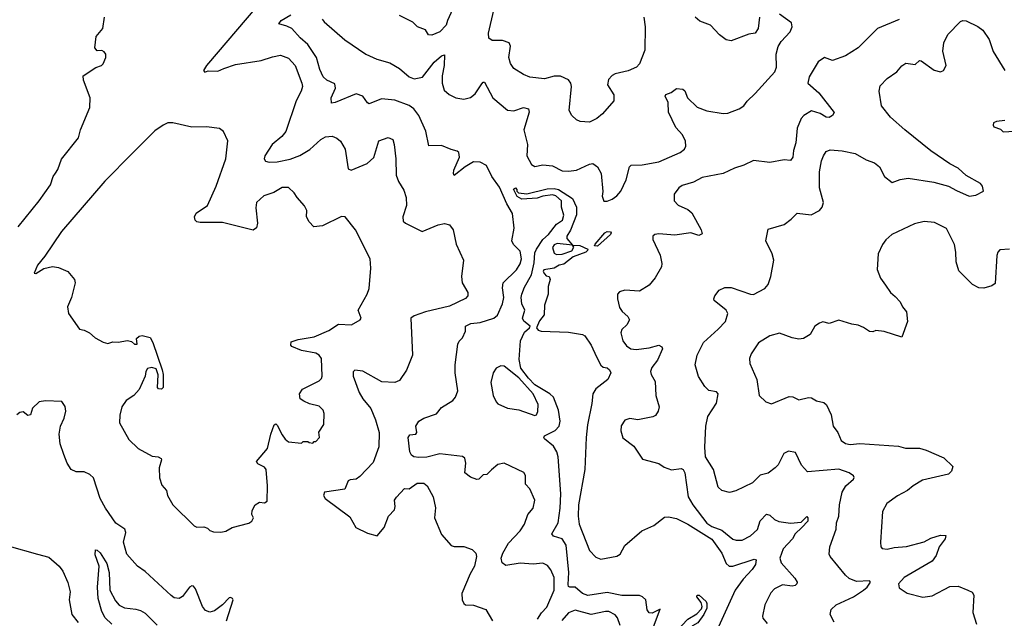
# Model space of a CAD drawing. Extents: x 2056909 to 2160450, y 827444 to 1016825.
# Tile 276 of 501: x 2117314 to 2123433, y 917801 to 921520. Entities that reach past the tile are written whole.
import ezdxf

# ---------------------------------------------------------------- set-up
doc = ezdxf.new("R2010")
doc.units = 0

msp = doc.modelspace()

# ---------------------------------------------------------------- linework, layer by layer
at = {"layer": '0CON10XD'}
for points in [[(2118787.3, 921602.7), (2118474.5, 921235), (2118456.2, 921205), (2118464, 921194), (2118485, 921202), (2118545, 921199.2), (2118583.8, 921216.2), (2118655, 921240.9), (2118814.4, 921265.6), (2118885, 921289.4), (2118935, 921298.8), (2118985, 921280), (2119027.1, 921235), (2119068.5, 921125), (2119071.1, 921105), (2119064.4, 921075), (2119032.9, 921015), (2118967.1, 920825), (2118944.2, 920795), (2118883.1, 920745), (2118837.5, 920675), (2118832.5, 920655), (2118841.7, 920641.7), (2118865, 920634.4), (2118915, 920636.9), (2118995, 920653.8), (2119055, 920675.6), (2119117.1, 920712.9), (2119185, 920775.7), (2119215, 920791.1), (2119255.6, 920795.6), (2119284.4, 920784.4), (2119307.5, 920765), (2119336.7, 920715), (2119355, 920592.5), (2119374.2, 920584.2), (2119474.4, 920625.6), (2119515, 920663.8), (2119545, 920766.2), (2119605, 920788.8), (2119632.5, 920775), (2119641.2, 920745), (2119651.1, 920655), (2119654, 920554), (2119668.5, 920515), (2119701.7, 920461.7), (2119715.7, 920415), (2119717.1, 920365), (2119695.6, 920295), (2119697.6, 920267.6), (2119711.2, 920255), (2119815, 920204.4), (2119915, 920244.5), (2119955, 920252.9), (2119985.7, 920245.7), (2120007.1, 920215), (2120027.3, 920125), (2120072.2, 920025), (2120058.9, 919925)], [(2120015, 921606.7), (2119972.5, 921515), (2119964.4, 921485), (2119925, 921443.3), (2119875, 921422.9), (2119855, 921426.2), (2119835, 921456.2), (2119785.9, 921475.9), (2119756.7, 921505), (2119675.4, 921545.4)], [(2121192.9, 921535), (2121201.6, 921475), (2121199.3, 921330.7), (2121165.7, 921245), (2121148, 921225), (2121095, 921202.2), (2121015, 921183.8), (2120995, 921173.3), (2120972.7, 921147.3), (2120967.5, 921115), (2121006.7, 921053.3), (2121006.2, 921015), (2120936, 920935), (2120900, 920905), (2120855, 920882.5), (2120797.9, 920887.9), (2120775, 920897.5), (2120745.5, 920925.5), (2120728, 920955), (2120743.1, 921105), (2120739.4, 921125), (2120725, 921145.8), (2120675, 921169.6), (2120635, 921168.5), (2120575, 921151.5), (2120485, 921163.5), (2120445, 921178.6), (2120385, 921217.5), (2120365, 921248), (2120354.6, 921285), (2120363.8, 921355), (2120355.7, 921375), (2120315, 921390.4), (2120250.6, 921390.6), (2120230, 921405), (2120227.8, 921435), (2120260.1, 921579.9)], [(2117305, 920232.6), (2117435, 920394.1), (2117505, 920494.3), (2117522, 920545), (2117537, 920567), (2117551.1, 920588.9), (2117575, 920654.3), (2117679.1, 920785), (2117691.4, 920835), (2117749.2, 920975), (2117751.4, 921035), (2117710, 921145), (2117708.6, 921171.4), (2117787.3, 921222.7), (2117822.5, 921235), (2117833.6, 921246.4), (2117848.8, 921285), (2117848.8, 921305), (2117839.7, 921319.7), (2117825, 921328), (2117795, 921326.2), (2117780.8, 921345), (2117790.6, 921415), (2117830.8, 921465), (2117842, 921535)], [(2120532.5, 917795), (2120556.9, 917835), (2120589.9, 917870.1), (2120635.2, 917975), (2120635.3, 918055), (2120615, 918101.9), (2120595, 918129.4), (2120565, 918143.5), (2120505, 918136.4), (2120425, 918144.4), (2120335, 918130), (2120311.5, 918145), (2120306.9, 918175), (2120316.7, 918205), (2120351.9, 918268.1), (2120423.6, 918345), (2120450.9, 918385), (2120471.2, 918445), (2120504.2, 918485), (2120516, 918535), (2120484.5, 918604.5), (2120458.1, 918635), (2120458.1, 918688.1), (2120447.3, 918707.3), (2120325, 918764.3), (2120285, 918755.7), (2120245.6, 918724.4), (2120217.5, 918695), (2120195, 918693.3), (2120166.7, 918665), (2120155, 918664.2), (2120115, 918677.5), (2120081.2, 918705), (2120087.5, 918765), (2120080, 918795), (2120066.7, 918806.7), (2119925, 918823.6), (2119845, 918801.2), (2119795, 918799.1), (2119764, 918805), (2119749.2, 918815), (2119738, 918835), (2119727.5, 918925), (2119738.3, 918941.7), (2119776.2, 918945), (2119781.2, 918955), (2119776, 918995), (2119795, 919026.2), (2119825, 919044), (2119905, 919072), (2119935, 919110), (2120005, 919153.8), (2120023.3, 919175), (2120036.2, 919215), (2120021.2, 919325), (2120021.2, 919375), (2120036, 919505), (2120045, 919523.3), (2120065, 919542.5), (2120083.8, 919585), (2120084, 919615), (2120117.3, 919632.7), (2120175, 919638.4), (2120261.2, 919665), (2120284, 919685), (2120315.4, 919754.6), (2120322.1, 919795), (2120314.5, 919855), (2120319.1, 919885), (2120402.3, 919965), (2120425, 920002.5), (2120433.1, 920035), (2120425, 920082.5), (2120382.5, 920122.5), (2120372.5, 920145), (2120387.5, 920225), (2120377.3, 920315), (2120340.8, 920375), (2120295, 920479.6), (2120247.8, 920545), (2120215, 920613.2), (2120175, 920635.3), (2120135, 920636), (2120083.3, 920606.7), (2120015, 920551.2), (2120010, 920565), (2120012.9, 920585), (2120046.4, 920665), (2120042.9, 920695), (2120033.7, 920703.7), (2119995, 920712.5), (2119935, 920737.8), (2119857.1, 920737.1), (2119838.1, 920828.1), (2119795, 920924.5), (2119763.8, 920965), (2119735, 920985.8), (2119645, 921019.2), (2119561.7, 921028.3), (2119485, 920998), (2119475, 921004), (2119447.1, 921045), (2119405, 921060), (2119275, 921004.5), (2119252.1, 921002.1), (2119249.3, 921035), (2119276.2, 921095), (2119272.3, 921122.3), (2119223.7, 921143.7), (2119199.7, 921165), (2119179.9, 921209.9), (2119159.6, 921285), (2119105, 921365.4), (2119057.1, 921407.1), (2119004.8, 921464.8), (2118975, 921480.4), (2118924.2, 921495), (2118938.1, 921515), (2118999.5, 921550.5)], [(2119193.6, 921523.6), (2119206.2, 921506.2), (2119333.8, 921393.8), (2119465, 921305.6), (2119533.8, 921275), (2119615, 921251.9), (2119675, 921216.5), (2119734.2, 921165), (2119765, 921151.5), (2119816.9, 921163.1), (2119890.8, 921255), (2119935, 921296.2), (2119955, 921301.2), (2119952.4, 921235), (2119939.8, 921170.3), (2119940.3, 921125), (2119951.4, 921081.4), (2119983.5, 921055), (2120024.8, 921034.8), (2120075, 921026.8), (2120115, 921037.3), (2120145, 921060), (2120185, 921121.9), (2120195, 921132.5), (2120202, 921132), (2120255, 921034.3), (2120345, 920958.2), (2120385, 920952.9), (2120445, 920973.6), (2120476, 920966), (2120480, 920945), (2120446.2, 920835), (2120470, 920745), (2120465.7, 920675), (2120495, 920620), (2120515, 920607.1), (2120565, 920617.3), (2120625, 920612.5), (2120685, 920581.5), (2120725, 920578.2), (2120774.1, 920585.9), (2120855, 920623.1), (2120875.4, 920625.4), (2120905.6, 920605), (2120926.9, 920565), (2120937.9, 920452.1), (2120934.4, 920424.4), (2120945, 920393.3), (2120965, 920391.4), (2120995, 920405.6), (2121025, 920426.5), (2121050, 920455), (2121082.1, 920525), (2121104.3, 920605), (2121113.8, 920616.2), (2121182.6, 920617.4), (2121285, 920637.7), (2121419.2, 920695), (2121445, 920716), (2121453.1, 920735), (2121452.2, 920765), (2121433.5, 920805), (2121390.9, 920850.9), (2121346.4, 920945), (2121343.9, 921005), (2121324.4, 921045), (2121330, 921055), (2121363.4, 921066.6), (2121395, 921092), (2121435, 921088.8), (2121447, 921077), (2121464.7, 921034.7), (2121525, 920976.7), (2121584.2, 920954.2), (2121685, 920937.6), (2121715, 920940), (2121786, 920965), (2121814.3, 920985), (2121835, 921014.2), (2121885, 921060.6), (2122007.1, 921195), (2122016.5, 921225), (2122014.1, 921305), (2122026.9, 921353.1), (2122045.2, 921384.8), (2122101.3, 921445), (2122113.8, 921475), (2122109.5, 921499.5), (2122035.6, 921555)], [(2122778.6, 921521.4), (2122644.3, 921465.7), (2122525, 921345.5), (2122445.8, 921294.2), (2122365, 921266.5), (2122315, 921284.6), (2122275, 921257.9), (2122220, 921165), (2122212, 921125), (2122280.6, 921065), (2122376.1, 920943.9), (2122365.9, 920924.1), (2122345, 920912.5), (2122325, 920914.4), (2122287.4, 920937.4), (2122235, 920953.3), (2122185.8, 920925), (2122170, 920905), (2122145.6, 920845), (2122136.4, 920755), (2122122.8, 920707.2), (2122118.9, 920665), (2122105, 920646), (2122065, 920650), (2121975, 920632.5), (2121874.4, 920644.4), (2121815, 920615.4), (2121755, 920597.7), (2121686.3, 920563.7), (2121555, 920538.9), (2121500.5, 920509.5), (2121431, 920489), (2121410, 920475), (2121381.5, 920435), (2121381.1, 920395), (2121405, 920366.9), (2121465, 920339.6), (2121490.3, 920320.3), (2121548.9, 920215), (2121555, 920190), (2121535, 920180), (2121485, 920195.5), (2121385, 920181.3), (2121285, 920190), (2121260, 920185), (2121248.8, 920175), (2121248, 920155), (2121293.8, 920056.2), (2121303.6, 920005), (2121301.5, 919985), (2121263.6, 919916.4), (2121225, 919870.8), (2121165, 919834), (2121075, 919840), (2121041.7, 919828.3), (2121030, 919815), (2121028.6, 919785), (2121042, 919732), (2121057.7, 919707.7), (2121094.2, 919675), (2121104, 919655), (2121086.4, 919625), (2121055, 919595.6), (2121048.8, 919575), (2121062.9, 919525), (2121085, 919492.9), (2121111.2, 919475), (2121145, 919470.8), (2121225, 919480.9), (2121285, 919497.3), (2121305, 919488), (2121308.1, 919475), (2121278.5, 919405), (2121241.7, 919358.3), (2121233.8, 919335), (2121237.5, 919315), (2121262.1, 919272.1), (2121267.3, 919185), (2121287.8, 919115), (2121282.2, 919087.8), (2121265, 919061.2), (2121248.3, 919051.7), (2121155, 919033.3), (2121105, 919042.5), (2121075, 919032.5), (2121052.3, 918997.7), (2121048.8, 918965), (2121061.2, 918921.2), (2121129.5, 918869.5), (2121185, 918790), (2121285, 918763.8), (2121319.7, 918739.7), (2121364.4, 918724.4), (2121425, 918731.4), (2121436.3, 918726.3), (2121447.5, 918705), (2121468.8, 918555), (2121497.3, 918505), (2121585, 918392.8), (2121615, 918370.8), (2121677.8, 918347.8), (2121745, 918292.5), (2121766.2, 918286.2), (2121803.1, 918286.9), (2121855, 918313.3), (2121898, 918352), (2121915, 918406.2), (2121955, 918448.8), (2121975, 918441.2), (2122004.2, 918415), (2122031.8, 918401.8), (2122105, 918392.7), (2122171.1, 918398.9), (2122205, 918433.8), (2122212, 918425), (2122212.5, 918405), (2122175, 918366)], [(2122375, 917777.5), (2122351.2, 917825), (2122356.7, 917855), (2122386.7, 917885), (2122495, 917935.3), (2122557.5, 917975), (2122581.2, 917995), (2122600.8, 918025), (2122594.2, 918034.2), (2122515, 918028.8), (2122468.1, 918048.1), (2122445, 918068.6), (2122350.8, 918185), (2122345, 918200), (2122349.4, 918245), (2122386.9, 918355), (2122390.6, 918395), (2122404.5, 918435.5), (2122407.5, 918505), (2122424.6, 918585), (2122447.1, 918625), (2122495.6, 918665), (2122500, 918675), (2122495, 918686.7), (2122468.1, 918705), (2122405, 918727.6), (2122210.6, 918710.6), (2122173, 918753), (2122135, 918831.2), (2122091.5, 918838.5), (2122063.5, 918825), (2122026.9, 918755), (2122008.5, 918735), (2121965, 918703.5), (2121915, 918690), (2121867.9, 918642.1), (2121765, 918594), (2121725, 918582), (2121677.5, 918595), (2121655, 918616.7), (2121625.3, 918725.3), (2121575, 918803.8), (2121571.5, 918865), (2121577.9, 918995), (2121590, 919055), (2121645, 919138), (2121654.6, 919194.6), (2121645, 919207.3), (2121596.5, 919216.5), (2121570.7, 919240.7), (2121532.8, 919302.8), (2121511.9, 919375), (2121523.4, 919436.6), (2121564.2, 919515), (2121655, 919598), (2121700.8, 919645), (2121713.8, 919695), (2121703.8, 919715), (2121630, 919775), (2121626.7, 919785), (2121633.3, 919805), (2121660.6, 919839.4), (2121695, 919855.8), (2121735, 919857.1), (2121855, 919814), (2121875, 919812.5), (2121945, 919849.4), (2121965, 919874.3), (2121982.4, 919925), (2121999.7, 920025), (2121990.6, 920065), (2121951.2, 920145), (2121965, 920217.5), (2122065, 920248), (2122109.1, 920280.9), (2122145, 920317.5), (2122233, 920307), (2122284, 920335), (2122300.6, 920355), (2122308.5, 920385), (2122284.4, 920475), (2122284.5, 920575), (2122297.2, 920642.8), (2122309.4, 920675), (2122325, 920701.2), (2122349.5, 920710.5), (2122425, 920704.4), (2122505, 920687.5), (2122575, 920649.1), (2122625, 920630.5), (2122656.5, 920605), (2122688.6, 920545), (2122735, 920507.5), (2122785, 920526.9), (2122835, 920536), (2122995, 920510.6), (2123086.4, 920486.4), (2123135, 920457.8), (2123215, 920423.8), (2123255, 920428.8), (2123302.5, 920455), (2123298, 920485), (2123285, 920501.2), (2123195, 920551.9), (2123145, 920596.7), (2123095, 920623.5), (2122975, 920705.8), (2122814.2, 920835), (2122724.4, 920915), (2122670, 920985), (2122653.9, 921076.1), (2122660.5, 921109.5), (2122705, 921153.8), (2122763.9, 921196.1), (2122795, 921234), (2122820.9, 921249.1), (2122877.8, 921242.2), (2122905, 921266), (2122915, 921264.2), (2122995.7, 921205.7), (2123035, 921196.2), (2123055, 921203.3), (2123072, 921235), (2123051.4, 921325), (2123057.1, 921375), (2123082.1, 921427.9), (2123161.1, 921508.9), (2123175, 921515.6), (2123195, 921512.9), (2123268.3, 921478.3), (2123298.6, 921455), (2123337.7, 921397.7), (2123363, 921323), (2123435, 921204)], [(2121911.2, 921535), (2121903.1, 921465), (2121884.3, 921435.7), (2121845, 921429.2), (2121735, 921388), (2121704.3, 921394.3), (2121663.8, 921425), (2121606.6, 921486.6), (2121539.7, 921509.7), (2121512, 921535)], [(2118565, 918336.7), (2118595, 918343.3), (2118635, 918366.2), (2118737.3, 918392.7), (2118756.1, 918403.9), (2118766.7, 918425), (2118757.5, 918445), (2118758.3, 918471.7), (2118777.5, 918505), (2118805, 918522.5), (2118835, 918517.5), (2118851.7, 918528.3), (2118853.8, 918625), (2118846.2, 918725), (2118835, 918740), (2118795, 918760), (2118786.7, 918775), (2118855, 918856.7), (2118874.4, 918945), (2118895, 919002.5), (2118905, 919010), (2118915, 919000), (2118945, 918940), (2118963.6, 918913.6), (2118985, 918897.5), (2119065, 918890), (2119075, 918900), (2119105, 918900), (2119112.5, 918892.5), (2119135, 918890), (2119145, 918900), (2119155, 918900), (2119176.4, 918923.6), (2119173.6, 918956.4), (2119204, 919005), (2119205.9, 919074.1), (2119200.8, 919095), (2119175, 919118), (2119115, 919133.3), (2119079.3, 919149.3), (2119057.5, 919165), (2119052.5, 919195), (2119072.5, 919225), (2119175, 919276), (2119189.7, 919290.3), (2119194, 919305), (2119190, 919415), (2119175, 919436.7), (2119155, 919448.8), (2119065, 919463.8), (2119005, 919490), (2118998.3, 919498.3), (2119000.7, 919519.3), (2119045, 919533.3), (2119145, 919549.4), (2119235, 919588.1), (2119295, 919627.5), (2119375.7, 919624.3), (2119430, 919655), (2119436, 919665), (2119418, 919715), (2119474.3, 919815.7), (2119485, 919850), (2119497, 919977), (2119492.5, 920035), (2119400, 920215), (2119336.7, 920295), (2119315, 920296.2), (2119195, 920240), (2119143, 920233), (2119112.5, 920265), (2119097.5, 920295), (2119098.8, 920335), (2119085, 920362.5), (2119038, 920415), (2119020, 920445), (2118985, 920478), (2118945, 920477.5), (2118893.1, 920446.9), (2118831.2, 920425), (2118786.7, 920385), (2118782, 920352), (2118791.2, 920255), (2118785, 920227.5), (2118765, 920212.5), (2118575, 920260), (2118435, 920259.2), (2118414.4, 920264.4), (2118404, 920275), (2118400, 920295), (2118411.4, 920318.6), (2118480.5, 920365), (2118536.2, 920485), (2118595.6, 920655), (2118607.5, 920767.5), (2118580, 920825), (2118555, 920843.8), (2118475, 920854.3), (2118385, 920852.9), (2118265, 920879.2), (2118235, 920879.4), (2118205, 920865.4), (2118155, 920828.9), (2118015, 920690.2), (2117843.6, 920516.4), (2117575, 920203.7), (2117470, 920050), (2117424.6, 919995), (2117403.3, 919945), (2117415, 919942.5), (2117465, 919973.3), (2117517.3, 919987.3), (2117555, 919981.2), (2117613.3, 919955), (2117655, 919906.7), (2117659.2, 919885), (2117637, 919793), (2117612, 919735), (2117618, 919695), (2117685, 919597.5), (2117715, 919591.2), (2117747.5, 919575), (2117782.7, 919542.7), (2117832.5, 919517.5), (2117861.7, 919508.3), (2117892.3, 919517.7), (2117927.3, 919517.3), (2117985, 919527.5), (2118009.7, 919519.7), (2118027.5, 919505), (2118045, 919503.8), (2118040.3, 919539.7), (2118056.9, 919553.1), (2118075, 919557.9), (2118125, 919545.7), (2118142.5, 919515), (2118200.6, 919345), (2118206.4, 919315), (2118205.8, 919235), (2118195, 919224.3), (2118176.1, 919226.1), (2118170, 919235), (2118174.5, 919314.5), (2118161.7, 919351.7), (2118135, 919359.2), (2118108, 919352), (2118098.8, 919335), (2118094.2, 919305), (2118057.6, 919222.4), (2118023.8, 919185), (2117976.2, 919155), (2117948.8, 919115), (2117936.4, 919063.6), (2117934.1, 919015.9), (2117991.7, 918911.7), (2118050, 918855), (2118138.3, 918808.3), (2118175, 918803.3), (2118193.6, 918793.6), (2118196, 918785), (2118182, 918735), (2118183.8, 918673.8), (2118198.3, 918628.3), (2118226.7, 918595), (2118233.3, 918565), (2118266.7, 918505), (2118397.5, 918375), (2118415, 918366.7), (2118459.3, 918369.3), (2118480.7, 918360.7), (2118495, 918346.7), (2118519.3, 918339.3), (2118565, 918336.7)], [(2123435, 920892.5), (2123385, 920887.5), (2123365, 920880), (2123362.5, 920865), (2123367.5, 920855), (2123408.8, 920838.8), (2123425, 920823.3), (2123495, 920826.7)], [(2121252.3, 917747.7), (2121295, 917857.5), (2121245, 917833.3), (2121225, 917834.4), (2121214.1, 917854.1), (2121206, 917915), (2121185, 917934.7), (2121165, 917943.3), (2121055, 917942.6), (2120965, 917961), (2120845, 917941.9), (2120810.7, 917955), (2120765, 917994.7), (2120733.3, 917995), (2120725, 917999.2), (2120721.8, 918011.8), (2120725.9, 918085), (2120709.1, 918255), (2120685.2, 918295.2), (2120631.7, 918311.7), (2120621.5, 918325), (2120660.2, 918395), (2120672, 918485), (2120676.1, 918575), (2120660, 918805), (2120652.4, 918835), (2120631.3, 918871.3), (2120576.4, 918915), (2120571.3, 918925), (2120575, 918935.3), (2120642.6, 918967.4), (2120667.3, 918995), (2120672.8, 919025), (2120661.8, 919095), (2120630.9, 919175), (2120608.6, 919195), (2120515, 919251), (2120475, 919292.7), (2120428.3, 919355), (2120418.4, 919408.4), (2120425.6, 919525), (2120451.4, 919578.6), (2120482.9, 919605), (2120485.9, 919615), (2120447.7, 919647.8), (2120438.9, 919665), (2120453.3, 919715), (2120433.7, 919753.7), (2120430, 919795), (2120434.6, 919815), (2120451.7, 919858.3), (2120495.2, 919935), (2120510.6, 920009.4), (2120515, 920071.2), (2120525, 920094.4), (2120565, 920153.8), (2120600, 920185), (2120650.9, 920249.1), (2120687.1, 920275), (2120695.6, 920305), (2120682, 920355), (2120682, 920395), (2120646.7, 920425), (2120625, 920432), (2120565, 920424.3), (2120528.8, 920411.2), (2120434.5, 920405.5), (2120405, 920422.2), (2120383.5, 920466.5), (2120395, 920476), (2120403.8, 920465), (2120403.8, 920453.8), (2120414.3, 920444.3), (2120465, 920438.2), (2120591.2, 920468.8), (2120635, 920471.5), (2120661.4, 920465), (2120749, 920409), (2120774.7, 920355), (2120775, 920306.7), (2120737.7, 920212.3), (2120714.1, 920175.9), (2120715, 920160), (2120750, 920120), (2120795, 920117.5), (2120844, 920094), (2120842.9, 920085), (2120831.4, 920075), (2120753.3, 920046.7), (2120695, 920000.6), (2120665.9, 919994.1), (2120635, 919976.9), (2120571.2, 919965), (2120566.2, 919955), (2120575, 919940), (2120585, 919928.8), (2120605, 919924), (2120611.5, 919905), (2120598.2, 919861.8), (2120597.4, 919815), (2120574.6, 919745.4), (2120573.1, 919686.9), (2120545, 919650), (2120526.6, 919605), (2120535, 919591.5), (2120555, 919584.6), (2120725, 919578.5), (2120812.5, 919565), (2120826.7, 919555), (2120865, 919497.5), (2120898.8, 919425), (2120925, 919373.3), (2120940.5, 919360.5), (2120965, 919356.2), (2120980, 919345), (2120986.9, 919325), (2120969.4, 919285), (2120895, 919227.3), (2120874.7, 919195), (2120870, 919135), (2120842.9, 919002.9), (2120833.9, 918925), (2120825.8, 918725), (2120786.6, 918505), (2120784.8, 918435), (2120791.7, 918385), (2120855, 918221.5), (2120895, 918181.1), (2120925, 918169.4), (2121025, 918187.5), (2121045, 918199.2), (2121075, 918254.2), (2121181.2, 918345), (2121255, 918378), (2121320.3, 918429.7), (2121345, 918432.5), (2121395, 918421.5), (2121465, 918385.3), (2121615, 918291.9), (2121676.7, 918205), (2121705, 918141.8), (2121723.1, 918125), (2121745, 918124.7), (2121877.5, 918167.5), (2121891.2, 918165), (2121885.7, 918135), (2121865.5, 918105), (2121809.2, 918045), (2121760.8, 917975), (2121647.1, 917725)], [(2123465, 920094.3), (2123405, 920089.2), (2123392, 920075), (2123385.6, 920054.4), (2123375, 919880), (2123355, 919866.7), (2123305, 919851.2), (2123275, 919854), (2123235, 919875.7), (2123149.6, 919959.6), (2123133.9, 920015), (2123131.9, 920075), (2123122.5, 920122.5), (2123073.3, 920223.3), (2122998.9, 920258.9), (2122935, 920267.1), (2122875, 920250.8), (2122734.3, 920185.7), (2122697.3, 920152.7), (2122675.8, 920124.2), (2122648.8, 920065), (2122641.7, 919968.3), (2122662.5, 919915), (2122695, 919871.2)], [(2120905, 920113.8), (2120886.7, 920115), (2120889.2, 920125), (2120950, 920195), (2120965, 920203.3), (2120985, 920202), (2120989.4, 920195), (2120985.5, 920185), (2120905, 920113.8)], [(2120650.5, 920060.5), (2120685, 920062.9), (2120745, 920084), (2120757, 920107), (2120750, 920120), (2120655, 920128.6), (2120635, 920121.2), (2120626, 920105), (2120635, 920070), (2120650.5, 920060.5)], [(2120058.9, 919925), (2120063.8, 919885), (2120098.1, 919825), (2120098.4, 919805), (2120085, 919787.7), (2119985, 919739.4), (2119836.1, 919703.9), (2119765, 919680), (2119744.2, 919665), (2119755.7, 919435), (2119717.2, 919342.8), (2119675, 919278), (2119645, 919266), (2119565, 919270), (2119446.8, 919336.8), (2119397.3, 919342.7), (2119387, 919333), (2119385.8, 919305), (2119424.3, 919204.3), (2119447.1, 919165), (2119495.4, 919105), (2119525.4, 919035), (2119547.7, 918955), (2119545.3, 918865.3), (2119510.9, 918769.1), (2119427.1, 918682.9), (2119405, 918665.6), (2119368.3, 918661.7), (2119355.5, 918654.5), (2119335, 918602.9), (2119207.5, 918585), (2119202.5, 918565), (2119212.9, 918545), (2119365, 918432), (2119403.3, 918365), (2119475, 918330.8), (2119535, 918313.3), (2119580, 918365), (2119606.7, 918435), (2119643.3, 918475), (2119648, 918495), (2119644, 918535), (2119655.8, 918554.2), (2119705, 918607.5), (2119735, 918605.8), (2119785, 918640), (2119825, 918641.4), (2119846.9, 918625), (2119883.1, 918555), (2119897.9, 918487.9), (2119892.5, 918425), (2119935, 918321.2), (2119995, 918254), (2120015, 918246.2), (2120075, 918247.5), (2120125, 918228.8), (2120148.8, 918205), (2120152, 918185), (2120141.1, 918125), (2120112.9, 918077.1), (2120062.5, 917955), (2120064.2, 917915), (2120073.4, 917893.4), (2120085, 917884.3), (2120135, 917882.5), (2120211.2, 917855), (2120252.5, 917785)], [(2122695, 919871.2), (2122725, 919824), (2122755, 919801.2), (2122785, 919766.7), (2122800, 919735), (2122824, 919705), (2122830, 919645), (2122795, 919547.5), (2122685, 919582.5), (2122635, 919588), (2122615, 919580), (2122595, 919582), (2122558.3, 919608.3), (2122525, 919622), (2122485, 919628.1), (2122405, 919653.5), (2122345, 919632.2), (2122305, 919643.1), (2122283.8, 919635), (2122255.8, 919615), (2122225.3, 919564.7), (2122185, 919538.9), (2122155.8, 919535.8), (2122115, 919542.9), (2122035, 919573.1), (2121975, 919555.7), (2121905, 919512.5), (2121859.2, 919445), (2121849.2, 919415), (2121852, 919385), (2121895.6, 919285), (2121910, 919185), (2121950, 919145), (2121985, 919133.3), (2122095, 919178.9), (2122117.8, 919177.8), (2122155, 919158), (2122215, 919172.5), (2122235, 919171.5), (2122265, 919151.4), (2122311.2, 919141.2), (2122327.3, 919127.3), (2122357.5, 919065), (2122370, 918995), (2122397.5, 918955), (2122419.2, 918905), (2122445, 918886.9), (2122475, 918880.8), (2122535, 918887.5), (2122775, 918870), (2122817.7, 918857.7), (2122905, 918857.8), (2122946.4, 918846.4), (2123057.3, 918797.3), (2123113.3, 918745), (2123104, 918715), (2123085, 918697.5), (2122925, 918659.4), (2122865.8, 918625), (2122830.8, 918595), (2122768.5, 918561.5), (2122702.5, 918515), (2122675.8, 918465), (2122662.5, 918275), (2122665.8, 918245.8), (2122673.3, 918235), (2122705, 918230.6), (2122748.7, 918241.3), (2122825, 918248.1), (2122935, 918276.5), (2122975, 918298.1), (2123035, 918316.7), (2123070, 918315), (2123065.8, 918295), (2123027.8, 918245), (2123008.1, 918191.9), (2122985, 918155.8), (2122810.6, 918055), (2122775.8, 918015), (2122779.7, 917989.7), (2122827.9, 917957.9), (2122927, 917933), (2122985, 917940), (2123095, 917998.9), (2123145, 918000), (2123205.5, 917975.5), (2123233, 917963), (2123242.5, 917945), (2123236.2, 917836.2), (2123259.2, 917765)], [(2120515, 919061.1), (2120525, 919065.8), (2120533.6, 919085), (2120535, 919130), (2120504.8, 919195), (2120415, 919294.1), (2120325, 919366.7), (2120305, 919370), (2120275.7, 919354.3), (2120255.8, 919325), (2120242.5, 919265), (2120255.8, 919185), (2120274.2, 919145), (2120285, 919132.5), (2120345, 919107.5), (2120415, 919096.9), (2120515, 919061.1)], [(2118598.7, 917785), (2118641.2, 917915), (2118636.7, 917925), (2118625, 917931.2), (2118615, 917928.8), (2118574.2, 917885), (2118525, 917846.9), (2118495, 917838.9), (2118469.8, 917849.8), (2118450.8, 917875), (2118407.5, 917985), (2118395, 918001.4), (2118385, 918003.1), (2118369.2, 917995), (2118325, 917936), (2118305, 917924.2), (2118275, 917929.2), (2118255, 917942), (2118095, 918092), (2118046.2, 918125), (2117979.1, 918199.1), (2117960, 918275), (2117973.3, 918335), (2117968.6, 918355), (2117912.4, 918392.4), (2117846.9, 918485), (2117814.4, 918545), (2117773.6, 918673.6), (2117749.2, 918695), (2117715, 918711.9), (2117665, 918710), (2117633.3, 918725), (2117608.8, 918765), (2117588.3, 918818.3), (2117565.8, 918885), (2117560, 918945), (2117567.5, 918995), (2117590.8, 919045), (2117601.7, 919088.3), (2117597.7, 919117.7), (2117577, 919147), (2117475, 919151.2), (2117435, 919146.7), (2117393, 919107), (2117382.5, 919065), (2117365, 919060), (2117335, 919083.3), (2117315, 919080), (2117297.5, 919065)], [(2122175, 918366), (2122133.1, 918325), (2122115.5, 918295), (2122058.1, 918231.9), (2122038.2, 918175), (2122046.5, 918145), (2122130.6, 918050.6), (2122146, 918025), (2122143.8, 918015), (2122133.3, 918005), (2122115, 918000), (2122055, 918009.5), (2122005, 917984.3), (2121981.4, 917958.6), (2121944.3, 917885), (2121930, 917815), (2121933, 917803), (2121959.5, 917769.5)], [(2117249.7, 918249.7), (2117425, 918199.4), (2117495, 918180), (2117558.8, 918125), (2117583.1, 918093.1), (2117613, 918023), (2117628.6, 917965), (2117622.5, 917915), (2117638.6, 917825), (2117678.1, 917775)], [(2117887.5, 917765), (2117845, 917803.3), (2117824, 917844), (2117801, 917925), (2117797.3, 917995), (2117809.2, 918125), (2117782.5, 918195), (2117784.4, 918225.6), (2117796.2, 918225), (2117815, 918208.6), (2117855, 918142), (2117870, 918085), (2117874.2, 917975), (2117909.1, 917909.1), (2117933.4, 917883.4), (2117965, 917865.6), (2118036.9, 917856.9), (2118065, 917850), (2118095, 917832.5), (2118167.8, 917757.8)], [(2121335, 917583.5), (2121313.5, 917583.5), (2121305.6, 917595), (2121334.2, 917665.8), (2121390, 917715), (2121465.5, 917795), (2121521.3, 917828.7), (2121550.4, 917859.6), (2121554.5, 917875), (2121548.9, 917898.9), (2121522.5, 917935), (2121523.3, 917945), (2121536, 917945), (2121580, 917905), (2121585, 917892.5), (2121584.3, 917865), (2121565.4, 917825), (2121527.3, 917772.7), (2121495, 917754.3), (2121470.9, 917719.1), (2121435, 917701.8), (2121397.5, 917665), (2121368.3, 917611.7), (2121335, 917583.5)], [(2121046.2, 917756.2), (2121030, 917805), (2121013.6, 917823.6), (2120975, 917842.5), (2120953.9, 917843.9), (2120865, 917825.4), (2120765, 917850.8), (2120725.3, 917834.7), (2120682.8, 917787.2)]]:
    msp.add_lwpolyline(points, dxfattribs=at)

doc.saveas('drawing.dxf')
